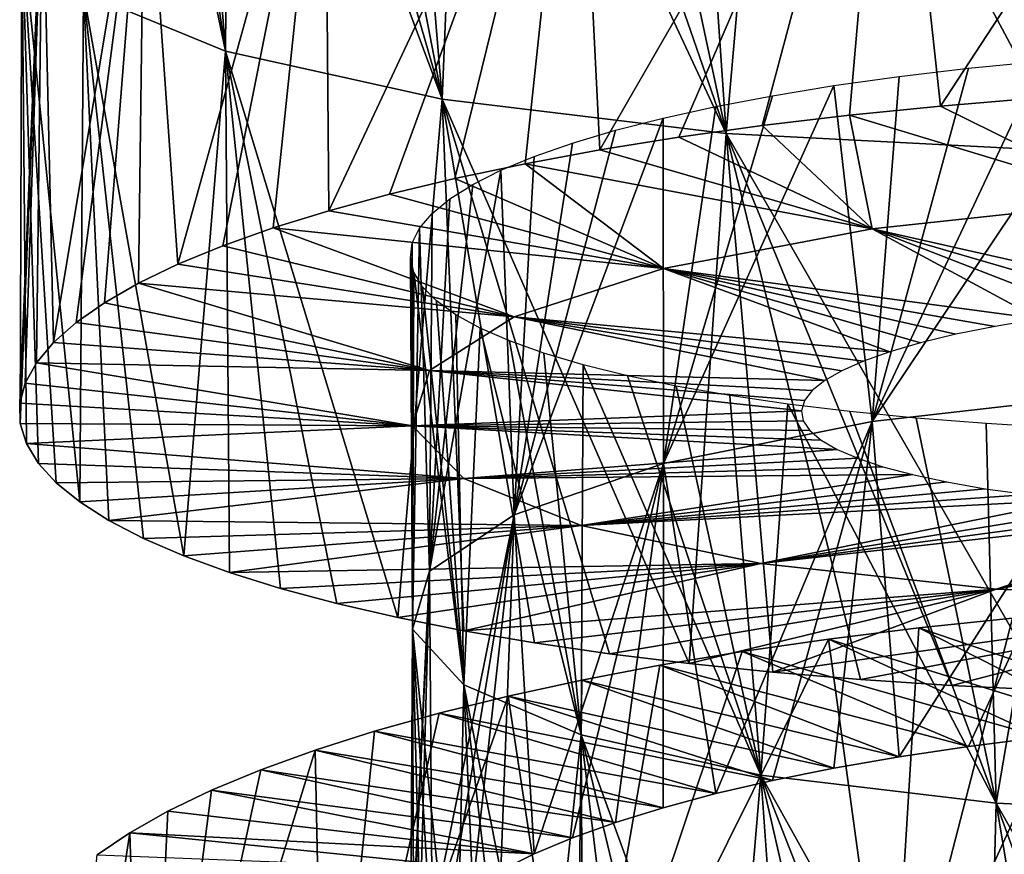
# Model space of a CAD drawing. Header units: millimetres. Extents: x -161 to 161, y -94 to 1149.
# Tile 824 of 1056: x 37.5 to 40.52, y 425.38 to 427.94. Entities that reach past the tile are written whole.
import ezdxf

# ---------------------------------------------------------------- set-up
doc = ezdxf.new("R2010")
doc.units = ezdxf.units.MM
doc.header["$LTSCALE"] = 81.481481
for name, color, linetype in [('71', 7, 'CONTINUOUS'), ('72', 7, 'CONTINUOUS'), ('73', 7, 'CONTINUOUS'), ('82', 7, 'CONTINUOUS')]:
    doc.layers.add(name, color=color, linetype=linetype)

msp = doc.modelspace()

# ---------------------------------------------------------------- linework, layer by layer
at = {"layer": '71', "color": 7, "linetype": 'CONTINUOUS', "true_color": 0xaaaaaa}
for points in [[(40.3262, 427.6739, -8.8934), (40.6159, 427.698, -9.0993), (40.9148, 427.3825, -7.8738), (40.3262, 427.6739, -8.8934)], [(40.0473, 427.6458, -8.6739), (40.3262, 427.6739, -8.8934), (40.9148, 427.3825, -7.8738), (40.0473, 427.6458, -8.6739)], [(39.7797, 427.6138, -8.441), (40.0473, 427.6458, -8.6739), (40.1168, 427.2975, -7.1044), (39.7797, 427.6138, -8.441)], [(40.1168, 427.2975, -7.1044), (40.0473, 427.6458, -8.6739), (40.9148, 427.3825, -7.8738), (40.1168, 427.2975, -7.1044)], [(39.5241, 427.5782, -8.1953), (39.7797, 427.6138, -8.441), (40.1168, 427.2975, -7.1044), (39.5241, 427.5782, -8.1953)], [(39.2814, 427.5391, -7.9372), (39.5241, 427.5782, -8.1953), (40.1168, 427.2975, -7.1044), (39.2814, 427.5391, -7.9372)], [(39.052, 427.4967, -7.6676), (39.2814, 427.5391, -7.9372), (40.1168, 427.2975, -7.1044), (39.052, 427.4967, -7.6676)], [(38.8367, 427.4514, -7.3872), (39.052, 427.4967, -7.6676), (39.4773, 427.1755, -6.2026), (38.8367, 427.4514, -7.3872)], [(39.4773, 427.1755, -6.2026), (39.052, 427.4967, -7.6676), (40.1168, 427.2975, -7.1044), (39.4773, 427.1755, -6.2026)], [(38.6358, 427.4033, -7.0968), (38.8367, 427.4514, -7.3872), (39.4773, 427.1755, -6.2026), (38.6358, 427.4033, -7.0968)], [(38.45, 427.3527, -6.7973), (38.6358, 427.4033, -7.0968), (39.4773, 427.1755, -6.2026), (38.45, 427.3527, -6.7973)], [(40.1168, 427.2975, -7.1044), (40.9148, 427.3825, -7.8738), (41.102, 427.0755, -6.4428), (40.1168, 427.2975, -7.1044)], [(38.2797, 427.2999, -6.4893), (38.45, 427.3527, -6.7973), (39.4773, 427.1755, -6.2026), (38.2797, 427.2999, -6.4893)], [(38.1253, 427.245, -6.1733), (38.2797, 427.2999, -6.4893), (39.0191, 427.0268, -5.2), (38.1253, 427.245, -6.1733)], [(39.0191, 427.0268, -5.2), (38.2797, 427.2999, -6.4893), (39.4773, 427.1755, -6.2026), (39.0191, 427.0268, -5.2)], [(39.4773, 427.1755, -6.2026), (40.1168, 427.2975, -7.1044), (40.6282, 427.0204, -5.8143), (39.4773, 427.1755, -6.2026)], [(40.6282, 427.0204, -5.8143), (40.1168, 427.2975, -7.1044), (40.7743, 427.0411, -6.0319), (40.6282, 427.0204, -5.8143)], [(40.7743, 427.0411, -6.0319), (40.1168, 427.2975, -7.1044), (40.9324, 427.0595, -6.2417), (40.7743, 427.0411, -6.0319)], [(40.9324, 427.0595, -6.2417), (40.1168, 427.2975, -7.1044), (41.102, 427.0755, -6.4428), (40.9324, 427.0595, -6.2417)], [(37.9873, 427.1882, -5.8502), (38.1253, 427.245, -6.1733), (39.0191, 427.0268, -5.2), (37.9873, 427.1882, -5.8502)], [(37.8661, 427.1299, -5.5205), (37.9873, 427.1882, -5.8502), (39.0191, 427.0268, -5.2), (37.8661, 427.1299, -5.5205)], [(39.0191, 427.0268, -5.2), (39.4773, 427.1755, -6.2026), (40.1714, 426.9199, -4.8767), (39.0191, 427.0268, -5.2)], [(40.1714, 426.9199, -4.8767), (39.4773, 427.1755, -6.2026), (40.2658, 426.9473, -5.1202), (40.1714, 426.9199, -4.8767)], [(40.2658, 426.9473, -5.1202), (39.4773, 427.1755, -6.2026), (40.3736, 426.9734, -5.358), (40.2658, 426.9473, -5.1202)], [(40.3736, 426.9734, -5.358), (39.4773, 427.1755, -6.2026), (40.4946, 426.9978, -5.5895), (40.3736, 426.9734, -5.358)], [(40.4946, 426.9978, -5.5895), (39.4773, 427.1755, -6.2026), (40.6282, 427.0204, -5.8143), (40.4946, 426.9978, -5.5895)], [(37.7618, 427.0702, -5.1852), (37.8661, 427.1299, -5.5205), (38.7593, 426.8621, -4.1307), (37.7618, 427.0702, -5.1852)], [(38.7593, 426.8621, -4.1307), (37.8661, 427.1299, -5.5205), (39.0191, 427.0268, -5.2), (38.7593, 426.8621, -4.1307)], [(37.6747, 427.0095, -4.8452), (37.7618, 427.0702, -5.1852), (38.7593, 426.8621, -4.1307), (37.6747, 427.0095, -4.8452)], [(38.7593, 426.8621, -4.1307), (39.0191, 427.0268, -5.2), (39.9714, 426.8313, -4.1193), (38.7593, 426.8621, -4.1307)], [(39.9714, 426.8313, -4.1193), (39.0191, 427.0268, -5.2), (40.024, 426.8616, -4.3753), (39.9714, 426.8313, -4.1193)], [(40.024, 426.8616, -4.3753), (39.0191, 427.0268, -5.2), (40.0907, 426.8912, -4.6281), (40.024, 426.8616, -4.3753)], [(40.0907, 426.8912, -4.6281), (39.0191, 427.0268, -5.2), (40.1714, 426.9199, -4.8767), (40.0907, 426.8912, -4.6281)], [(37.605, 426.948, -4.5016), (37.6747, 427.0095, -4.8452), (38.7593, 426.8621, -4.1307), (37.605, 426.948, -4.5016)], [(37.5528, 426.886, -4.1552), (37.605, 426.948, -4.5016), (38.7593, 426.8621, -4.1307), (37.5528, 426.886, -4.1552)], [(37.5183, 426.8238, -3.8068), (37.5528, 426.886, -4.1552), (38.7066, 426.6929, -3.0321), (37.5183, 426.8238, -3.8068)], [(38.7066, 426.6929, -3.0321), (37.5528, 426.886, -4.1552), (38.7593, 426.8621, -4.1307), (38.7066, 426.6929, -3.0321)], [(38.7066, 426.6929, -3.0321), (38.7593, 426.8621, -4.1307), (39.9001, 426.7388, -3.3398), (38.7066, 426.6929, -3.0321)], [(39.9001, 426.7388, -3.3398), (38.7593, 426.8621, -4.1307), (39.9093, 426.7697, -3.6008), (39.9001, 426.7388, -3.3398)], [(39.9093, 426.7697, -3.6008), (38.7593, 426.8621, -4.1307), (39.9331, 426.8006, -3.8608), (39.9093, 426.7697, -3.6008)], [(39.9331, 426.8006, -3.8608), (38.7593, 426.8621, -4.1307), (39.9714, 426.8313, -4.1193), (39.9331, 426.8006, -3.8608)], [(37.5017, 426.7616, -3.4573), (37.5183, 426.8238, -3.8068), (38.7066, 426.6929, -3.0321), (37.5017, 426.7616, -3.4573)], [(37.5029, 426.6996, -3.1073), (37.5017, 426.7616, -3.4573), (38.7066, 426.6929, -3.0321), (37.5029, 426.6996, -3.1073)], [(39.9057, 426.7082, -3.0787), (38.7066, 426.6929, -3.0321), (39.9001, 426.7388, -3.3398), (39.9057, 426.7082, -3.0787)], [(37.5222, 426.6381, -2.7575), (37.5029, 426.6996, -3.1073), (38.7066, 426.6929, -3.0321), (37.5222, 426.6381, -2.7575)], [(38.8638, 426.5306, -1.942), (37.5222, 426.6381, -2.7575), (38.7066, 426.6929, -3.0321), (38.8638, 426.5306, -1.942)], [(39.9258, 426.6781, -2.8182), (38.7066, 426.6929, -3.0321), (39.9057, 426.7082, -3.0787), (39.9258, 426.6781, -2.8182)], [(38.8638, 426.5306, -1.942), (38.7066, 426.6929, -3.0321), (40.0095, 426.6202, -2.3022), (38.8638, 426.5306, -1.942)], [(40.0095, 426.6202, -2.3022), (38.7066, 426.6929, -3.0321), (39.9605, 426.6486, -2.5591), (40.0095, 426.6202, -2.3022)], [(39.9605, 426.6486, -2.5591), (38.7066, 426.6929, -3.0321), (39.9258, 426.6781, -2.8182), (39.9605, 426.6486, -2.5591)], [(37.5593, 426.5773, -2.409), (37.5222, 426.6381, -2.7575), (38.8638, 426.5306, -1.942), (37.5593, 426.5773, -2.409)], [(40.0727, 426.5928, -2.0481), (38.8638, 426.5306, -1.942), (40.0095, 426.6202, -2.3022), (40.0727, 426.5928, -2.0481)], [(40.15, 426.5669, -1.7978), (38.8638, 426.5306, -1.942), (40.0727, 426.5928, -2.0481), (40.15, 426.5669, -1.7978)], [(37.614, 426.5175, -2.0625), (37.5593, 426.5773, -2.409), (38.8638, 426.5306, -1.942), (37.614, 426.5175, -2.0625)], [(40.2411, 426.5426, -1.5519), (38.8638, 426.5306, -1.942), (40.15, 426.5669, -1.7978), (40.2411, 426.5426, -1.5519)], [(39.2242, 426.3863, -0.8984), (38.8638, 426.5306, -1.942), (40.2411, 426.5426, -1.5519), (39.2242, 426.3863, -0.8984)], [(40.346, 426.5201, -1.3111), (39.2242, 426.3863, -0.8984), (40.2411, 426.5426, -1.5519), (40.346, 426.5201, -1.3111)], [(37.6861, 426.459, -1.719), (37.614, 426.5175, -2.0625), (38.8638, 426.5306, -1.942), (37.6861, 426.459, -1.719)], [(37.7755, 426.4019, -1.3794), (37.6861, 426.459, -1.719), (38.8638, 426.5306, -1.942), (37.7755, 426.4019, -1.3794)], [(39.2242, 426.3863, -0.8984), (37.7755, 426.4019, -1.3794), (38.8638, 426.5306, -1.942), (39.2242, 426.3863, -0.8984)], [(40.4642, 426.4996, -1.0762), (39.2242, 426.3863, -0.8984), (40.346, 426.5201, -1.3111), (40.4642, 426.4996, -1.0762)], [(40.5952, 426.4813, -0.8482), (39.2242, 426.3863, -0.8984), (40.4642, 426.4996, -1.0762), (40.5952, 426.4813, -0.8482)], [(40.7384, 426.4654, -0.6276), (39.2242, 426.3863, -0.8984), (40.5952, 426.4813, -0.8482), (40.7384, 426.4654, -0.6276)], [(39.7758, 426.2701, 0.0622), (39.2242, 426.3863, -0.8984), (40.7384, 426.4654, -0.6276), (39.7758, 426.2701, 0.0622)], [(40.8933, 426.4522, -0.4154), (39.7758, 426.2701, 0.0622), (40.7384, 426.4654, -0.6276), (40.8933, 426.4522, -0.4154)], [(41.0593, 426.4416, -0.212), (39.7758, 426.2701, 0.0622), (40.8933, 426.4522, -0.4154), (41.0593, 426.4416, -0.212)], [(41.2363, 426.434, -0.0179), (39.7758, 426.2701, 0.0622), (41.0593, 426.4416, -0.212), (41.2363, 426.434, -0.0179)], [(40.4975, 426.191, 0.9069), (39.7758, 426.2701, 0.0622), (41.2363, 426.434, -0.0179), (40.4975, 426.191, 0.9069)], [(41.4238, 426.4295, 0.1664), (40.4975, 426.191, 0.9069), (41.2363, 426.434, -0.0179), (41.4238, 426.4295, 0.1664)], [(41.3645, 426.1569, 1.606), (40.4975, 426.191, 0.9069), (41.8282, 426.4301, 0.5038), (41.3645, 426.1569, 1.606)], [(41.8282, 426.4301, 0.5038), (40.4975, 426.191, 0.9069), (41.6214, 426.4281, 0.3405), (41.8282, 426.4301, 0.5038)], [(41.6214, 426.4281, 0.3405), (40.4975, 426.191, 0.9069), (41.4238, 426.4295, 0.1664), (41.6214, 426.4281, 0.3405)], [(37.882, 426.3466, -1.0444), (37.7755, 426.4019, -1.3794), (39.2242, 426.3863, -0.8984), (37.882, 426.3466, -1.0444)], [(38.0054, 426.2932, -0.7151), (37.882, 426.3466, -1.0444), (39.2242, 426.3863, -0.8984), (38.0054, 426.2932, -0.7151)], [(38.1455, 426.2421, -0.3921), (38.0054, 426.2932, -0.7151), (39.2242, 426.3863, -0.8984), (38.1455, 426.2421, -0.3921)], [(39.7758, 426.2701, 0.0622), (38.1455, 426.2421, -0.3921), (39.2242, 426.3863, -0.8984), (39.7758, 426.2701, 0.0622)], [(38.3019, 426.1934, -0.0762), (38.1455, 426.2421, -0.3921), (39.7758, 426.2701, 0.0622), (38.3019, 426.1934, -0.0762)], [(38.4742, 426.1472, 0.2319), (38.3019, 426.1934, -0.0762), (39.7758, 426.2701, 0.0622), (38.4742, 426.1472, 0.2319)], [(38.6617, 426.1039, 0.5315), (38.4742, 426.1472, 0.2319), (39.7758, 426.2701, 0.0622), (38.6617, 426.1039, 0.5315)], [(38.8642, 426.0637, 0.8217), (38.6617, 426.1039, 0.5315), (39.7758, 426.2701, 0.0622), (38.8642, 426.0637, 0.8217)], [(40.4975, 426.191, 0.9069), (38.8642, 426.0637, 0.8217), (39.7758, 426.2701, 0.0622), (40.4975, 426.191, 0.9069)], [(39.081, 426.0266, 1.102), (38.8642, 426.0637, 0.8217), (40.4975, 426.191, 0.9069), (39.081, 426.0266, 1.102)], [(39.3116, 425.9929, 1.3715), (39.081, 426.0266, 1.102), (40.4975, 426.191, 0.9069), (39.3116, 425.9929, 1.3715)], [(39.5557, 425.9628, 1.6296), (39.3116, 425.9929, 1.3715), (40.4975, 426.191, 0.9069), (39.5557, 425.9628, 1.6296)], [(39.8126, 425.9366, 1.8754), (39.5557, 425.9628, 1.6296), (40.4975, 426.191, 0.9069), (39.8126, 425.9366, 1.8754)], [(41.3645, 426.1569, 1.606), (39.8126, 425.9366, 1.8754), (40.4975, 426.191, 0.9069), (41.3645, 426.1569, 1.606)], [(40.0815, 425.9142, 2.1085), (39.8126, 425.9366, 1.8754), (41.3645, 426.1569, 1.606), (40.0815, 425.9142, 2.1085)], [(40.3617, 425.8959, 2.3284), (40.0815, 425.9142, 2.1085), (41.3645, 426.1569, 1.606), (40.3617, 425.8959, 2.3284)], [(40.6525, 425.8817, 2.5344), (40.3617, 425.8959, 2.3284), (41.3645, 426.1569, 1.606), (40.6525, 425.8817, 2.5344)]]:
    msp.add_3dface(points, dxfattribs=at)
at = {"layer": '72', "color": 7, "linetype": 'CONTINUOUS', "true_color": 0xaaaaaa}
for points in [[(40.26, 426.0723, -9.3525), (41.1166, 425.7822, -8.5439), (40.5473, 426.1021, -9.5611), (40.26, 426.0723, -9.3525)], [(39.9835, 426.0382, -9.1303), (40.8716, 425.7614, -8.3549), (40.26, 426.0723, -9.3525), (39.9835, 426.0382, -9.1303)], [(40.8716, 425.7614, -8.3549), (41.1166, 425.7822, -8.5439), (40.26, 426.0723, -9.3525), (40.8716, 425.7614, -8.3549)], [(39.7185, 426.0001, -8.8951), (40.6366, 425.7368, -8.1538), (39.9835, 426.0382, -9.1303), (39.7185, 426.0001, -8.8951)], [(40.6366, 425.7368, -8.1538), (40.8716, 425.7614, -8.3549), (39.9835, 426.0382, -9.1303), (40.6366, 425.7368, -8.1538)], [(39.4659, 425.958, -8.6473), (40.4124, 425.7086, -7.9408), (39.7185, 426.0001, -8.8951), (39.4659, 425.958, -8.6473)], [(40.4124, 425.7086, -7.9408), (40.6366, 425.7368, -8.1538), (39.7185, 426.0001, -8.8951), (40.4124, 425.7086, -7.9408)], [(39.2263, 425.9123, -8.3875), (40.1998, 425.6769, -7.7165), (39.4659, 425.958, -8.6473), (39.2263, 425.9123, -8.3875)], [(40.1998, 425.6769, -7.7165), (40.4124, 425.7086, -7.9408), (39.4659, 425.958, -8.6473), (40.1998, 425.6769, -7.7165)], [(39.0002, 425.8631, -8.1163), (39.9993, 425.642, -7.4818), (39.2263, 425.9123, -8.3875), (39.0002, 425.8631, -8.1163)], [(39.9993, 425.642, -7.4818), (40.1998, 425.6769, -7.7165), (39.2263, 425.9123, -8.3875), (39.9993, 425.642, -7.4818)], [(38.7882, 425.8107, -7.8345), (39.8116, 425.6042, -7.2372), (39.0002, 425.8631, -8.1163), (38.7882, 425.8107, -7.8345)], [(39.8116, 425.6042, -7.2372), (39.9993, 425.642, -7.4818), (39.0002, 425.8631, -8.1163), (39.8116, 425.6042, -7.2372)], [(38.5907, 425.7554, -7.5429), (39.6371, 425.5636, -6.9837), (38.7882, 425.8107, -7.8345), (38.5907, 425.7554, -7.5429)], [(39.6371, 425.5636, -6.9837), (39.8116, 425.6042, -7.2372), (38.7882, 425.8107, -7.8345), (39.6371, 425.5636, -6.9837)], [(38.4082, 425.6974, -7.2421), (39.4762, 425.5206, -6.7217), (38.5907, 425.7554, -7.5429), (38.4082, 425.6974, -7.2421)], [(39.4762, 425.5206, -6.7217), (39.6371, 425.5636, -6.9837), (38.5907, 425.7554, -7.5429), (39.4762, 425.5206, -6.7217)], [(38.2414, 425.637, -6.9329), (39.3295, 425.4753, -6.452), (38.4082, 425.6974, -7.2421), (38.2414, 425.637, -6.9329)], [(39.3295, 425.4753, -6.452), (39.4762, 425.5206, -6.7217), (38.4082, 425.6974, -7.2421), (39.3295, 425.4753, -6.452)], [(38.0906, 425.5744, -6.616), (39.1973, 425.428, -6.1752), (38.2414, 425.637, -6.9329), (38.0906, 425.5744, -6.616)], [(39.1973, 425.428, -6.1752), (39.3295, 425.4753, -6.452), (38.2414, 425.637, -6.9329), (39.1973, 425.428, -6.1752)], [(37.9565, 425.5099, -6.2921), (39.0801, 425.3788, -5.8917), (38.0906, 425.5744, -6.616), (37.9565, 425.5099, -6.2921)], [(39.0801, 425.3788, -5.8917), (39.1973, 425.428, -6.1752), (38.0906, 425.5744, -6.616), (39.0801, 425.3788, -5.8917)], [(37.8392, 425.4437, -5.9621), (39.0801, 425.3788, -5.8917), (37.9565, 425.5099, -6.2921), (37.8392, 425.4437, -5.9621)], [(37.739, 425.3761, -5.6267), (38.9782, 425.3282, -5.6026), (37.8392, 425.4437, -5.9621), (37.739, 425.3761, -5.6267)], [(38.9782, 425.3282, -5.6026), (39.0801, 425.3788, -5.8917), (37.8392, 425.4437, -5.9621), (38.9782, 425.3282, -5.6026)]]:
    msp.add_3dface(points, dxfattribs=at)
at = {"layer": '73', "color": 7, "linetype": 'CONTINUOUS', "true_color": 0xaaaaaa}
for points in [[(38.1326, 427.8426, 0.0292), (37.7755, 429.5644, -0.5186), (37.6977, 428.0219, -1.2253), (38.1326, 427.8426, 0.0292)], [(37.882, 429.5225, -0.1817), (37.7755, 429.5644, -0.5186), (38.1326, 427.8426, 0.0292), (37.882, 429.5225, -0.1817)], [(38.0054, 429.4823, 0.1495), (37.882, 429.5225, -0.1817), (38.1326, 427.8426, 0.0292), (38.0054, 429.4823, 0.1495)], [(38.1455, 429.4442, 0.4743), (38.0054, 429.4823, 0.1495), (38.1326, 427.8426, 0.0292), (38.1455, 429.4442, 0.4743)], [(38.7983, 427.6953, 1.1829), (38.1455, 429.4442, 0.4743), (38.1326, 427.8426, 0.0292), (38.7983, 427.6953, 1.1829)], [(38.3019, 429.4081, 0.7919), (38.1455, 429.4442, 0.4743), (38.7983, 427.6953, 1.1829), (38.3019, 429.4081, 0.7919)], [(38.4742, 429.3743, 1.1016), (38.3019, 429.4081, 0.7919), (38.7983, 427.6953, 1.1829), (38.4742, 429.3743, 1.1016)], [(38.6617, 429.3431, 1.4026), (38.4742, 429.3743, 1.1016), (38.7983, 427.6953, 1.1829), (38.6617, 429.3431, 1.4026)], [(38.8642, 429.3144, 1.6943), (38.6617, 429.3431, 1.4026), (38.7983, 427.6953, 1.1829), (38.8642, 429.3144, 1.6943)], [(39.6695, 427.59, 2.1961), (38.8642, 429.3144, 1.6943), (38.7983, 427.6953, 1.1829), (39.6695, 427.59, 2.1961)], [(39.081, 429.2886, 1.9758), (38.8642, 429.3144, 1.6943), (39.6695, 427.59, 2.1961), (39.081, 429.2886, 1.9758)], [(39.3116, 429.2657, 2.2464), (39.081, 429.2886, 1.9758), (39.6695, 427.59, 2.1961), (39.3116, 429.2657, 2.2464)], [(39.5557, 429.246, 2.5055), (39.3116, 429.2657, 2.2464), (39.6695, 427.59, 2.1961), (39.5557, 429.246, 2.5055)], [(39.8126, 429.2295, 2.7522), (39.5557, 429.246, 2.5055), (39.6695, 427.59, 2.1961), (39.8126, 429.2295, 2.7522)], [(40.7158, 427.5354, 3.0324), (39.8126, 429.2295, 2.7522), (39.6695, 427.59, 2.1961), (40.7158, 427.5354, 3.0324)], [(40.0815, 429.2165, 2.986), (39.8126, 429.2295, 2.7522), (40.7158, 427.5354, 3.0324), (40.0815, 429.2165, 2.986)], [(40.3617, 429.207, 3.2064), (40.0815, 429.2165, 2.986), (40.7158, 427.5354, 3.0324), (40.3617, 429.207, 3.2064)], [(40.6525, 429.2011, 3.4129), (40.3617, 429.207, 3.2064), (40.7158, 427.5354, 3.0324), (40.6525, 429.2011, 3.4129)], [(40.3262, 427.6739, -8.8934), (40.173, 429.0878, -8.3531), (41.2925, 429.1506, -9.0835), (40.3262, 427.6739, -8.8934)], [(40.6159, 427.698, -9.0993), (40.3262, 427.6739, -8.8934), (41.2925, 429.1506, -9.0835), (40.6159, 427.698, -9.0993)], [(39.2814, 427.5391, -7.9372), (39.2099, 428.9737, -7.4311), (40.173, 429.0878, -8.3531), (39.2814, 427.5391, -7.9372)], [(39.5241, 427.5782, -8.1953), (39.2814, 427.5391, -7.9372), (40.173, 429.0878, -8.3531), (39.5241, 427.5782, -8.1953)], [(39.7797, 427.6138, -8.441), (39.5241, 427.5782, -8.1953), (40.173, 429.0878, -8.3531), (39.7797, 427.6138, -8.441)], [(40.0473, 427.6458, -8.6739), (39.7797, 427.6138, -8.441), (40.173, 429.0878, -8.3531), (40.0473, 427.6458, -8.6739)], [(40.3262, 427.6739, -8.8934), (40.0473, 427.6458, -8.6739), (40.173, 429.0878, -8.3531), (40.3262, 427.6739, -8.8934)], [(38.45, 427.3527, -6.7973), (38.4381, 428.818, -6.3485), (39.2099, 428.9737, -7.4311), (38.45, 427.3527, -6.7973)], [(38.6358, 427.4033, -7.0968), (38.45, 427.3527, -6.7973), (39.2099, 428.9737, -7.4311), (38.6358, 427.4033, -7.0968)], [(38.8367, 427.4514, -7.3872), (38.6358, 427.4033, -7.0968), (39.2099, 428.9737, -7.4311), (38.8367, 427.4514, -7.3872)], [(39.052, 427.4967, -7.6676), (38.8367, 427.4514, -7.3872), (39.2099, 428.9737, -7.4311), (39.052, 427.4967, -7.6676)], [(39.2814, 427.5391, -7.9372), (39.052, 427.4967, -7.6676), (39.2099, 428.9737, -7.4311), (39.2814, 427.5391, -7.9372)], [(37.9873, 427.1882, -5.8502), (37.8851, 428.6326, -5.1436), (38.4381, 428.818, -6.3485), (37.9873, 427.1882, -5.8502)], [(38.1253, 427.245, -6.1733), (37.9873, 427.1882, -5.8502), (38.4381, 428.818, -6.3485), (38.1253, 427.245, -6.1733)], [(38.2797, 427.2999, -6.4893), (38.1253, 427.245, -6.1733), (38.4381, 428.818, -6.3485), (38.2797, 427.2999, -6.4893)], [(38.45, 427.3527, -6.7973), (38.2797, 427.2999, -6.4893), (38.4381, 428.818, -6.3485), (38.45, 427.3527, -6.7973)], [(37.605, 426.948, -4.5016), (37.5716, 428.4294, -3.8577), (37.8851, 428.6326, -5.1436), (37.605, 426.948, -4.5016)], [(37.6747, 427.0095, -4.8452), (37.605, 426.948, -4.5016), (37.8851, 428.6326, -5.1436), (37.6747, 427.0095, -4.8452)], [(37.7618, 427.0702, -5.1852), (37.6747, 427.0095, -4.8452), (37.8851, 428.6326, -5.1436), (37.7618, 427.0702, -5.1852)], [(37.8661, 427.1299, -5.5205), (37.7618, 427.0702, -5.1852), (37.8851, 428.6326, -5.1436), (37.8661, 427.1299, -5.5205)], [(37.9873, 427.1882, -5.8502), (37.8661, 427.1299, -5.5205), (37.8851, 428.6326, -5.1436), (37.9873, 427.1882, -5.8502)], [(37.5183, 426.8238, -3.8068), (37.5017, 426.7616, -3.4573), (37.5716, 428.4294, -3.8577), (37.5183, 426.8238, -3.8068)], [(37.5017, 426.7616, -3.4573), (37.5029, 426.6996, -3.1073), (37.5716, 428.4294, -3.8577), (37.5017, 426.7616, -3.4573)], [(37.5029, 426.6996, -3.1073), (37.508, 428.2216, -2.5363), (37.5716, 428.4294, -3.8577), (37.5029, 426.6996, -3.1073)], [(37.5528, 426.886, -4.1552), (37.5183, 426.8238, -3.8068), (37.5716, 428.4294, -3.8577), (37.5528, 426.886, -4.1552)], [(37.605, 426.948, -4.5016), (37.5528, 426.886, -4.1552), (37.5716, 428.4294, -3.8577), (37.605, 426.948, -4.5016)], [(37.5029, 426.6996, -3.1073), (37.5222, 426.6381, -2.7575), (37.508, 428.2216, -2.5363), (37.5029, 426.6996, -3.1073)], [(37.5222, 426.6381, -2.7575), (37.5593, 426.5773, -2.409), (37.508, 428.2216, -2.5363), (37.5222, 426.6381, -2.7575)], [(37.5593, 426.5773, -2.409), (37.614, 426.5175, -2.0625), (37.508, 428.2216, -2.5363), (37.5593, 426.5773, -2.409)], [(37.614, 426.5175, -2.0625), (37.6861, 426.459, -1.719), (37.508, 428.2216, -2.5363), (37.614, 426.5175, -2.0625)], [(37.6861, 426.459, -1.719), (37.6977, 428.0219, -1.2253), (37.508, 428.2216, -2.5363), (37.6861, 426.459, -1.719)], [(37.6861, 426.459, -1.719), (37.7755, 426.4019, -1.3794), (37.6977, 428.0219, -1.2253), (37.6861, 426.459, -1.719)], [(37.7755, 426.4019, -1.3794), (37.882, 426.3466, -1.0444), (37.6977, 428.0219, -1.2253), (37.7755, 426.4019, -1.3794)], [(37.882, 426.3466, -1.0444), (38.0054, 426.2932, -0.7151), (37.6977, 428.0219, -1.2253), (37.882, 426.3466, -1.0444)], [(38.0054, 426.2932, -0.7151), (38.1326, 427.8426, 0.0292), (37.6977, 428.0219, -1.2253), (38.0054, 426.2932, -0.7151)], [(38.0054, 426.2932, -0.7151), (38.1455, 426.2421, -0.3921), (38.1326, 427.8426, 0.0292), (38.0054, 426.2932, -0.7151)], [(38.1455, 426.2421, -0.3921), (38.3019, 426.1934, -0.0762), (38.1326, 427.8426, 0.0292), (38.1455, 426.2421, -0.3921)], [(38.3019, 426.1934, -0.0762), (38.4742, 426.1472, 0.2319), (38.1326, 427.8426, 0.0292), (38.3019, 426.1934, -0.0762)], [(38.4742, 426.1472, 0.2319), (38.6617, 426.1039, 0.5315), (38.1326, 427.8426, 0.0292), (38.4742, 426.1472, 0.2319)], [(38.6617, 426.1039, 0.5315), (38.7983, 427.6953, 1.1829), (38.1326, 427.8426, 0.0292), (38.6617, 426.1039, 0.5315)], [(38.6617, 426.1039, 0.5315), (38.8642, 426.0637, 0.8217), (38.7983, 427.6953, 1.1829), (38.6617, 426.1039, 0.5315)], [(38.8642, 426.0637, 0.8217), (39.081, 426.0266, 1.102), (38.7983, 427.6953, 1.1829), (38.8642, 426.0637, 0.8217)], [(39.081, 426.0266, 1.102), (39.3116, 425.9929, 1.3715), (38.7983, 427.6953, 1.1829), (39.081, 426.0266, 1.102)], [(39.3116, 425.9929, 1.3715), (39.5557, 425.9628, 1.6296), (38.7983, 427.6953, 1.1829), (39.3116, 425.9929, 1.3715)], [(39.5557, 425.9628, 1.6296), (39.6695, 427.59, 2.1961), (38.7983, 427.6953, 1.1829), (39.5557, 425.9628, 1.6296)], [(39.5557, 425.9628, 1.6296), (39.8126, 425.9366, 1.8754), (39.6695, 427.59, 2.1961), (39.5557, 425.9628, 1.6296)], [(39.8126, 425.9366, 1.8754), (40.0815, 425.9142, 2.1085), (39.6695, 427.59, 2.1961), (39.8126, 425.9366, 1.8754)], [(40.0815, 425.9142, 2.1085), (40.3617, 425.8959, 2.3284), (39.6695, 427.59, 2.1961), (40.0815, 425.9142, 2.1085)], [(40.3617, 425.8959, 2.3284), (40.6525, 425.8817, 2.5344), (39.6695, 427.59, 2.1961), (40.3617, 425.8959, 2.3284)], [(40.6525, 425.8817, 2.5344), (40.7158, 427.5354, 3.0324), (39.6695, 427.59, 2.1961), (40.6525, 425.8817, 2.5344)], [(40.8446, 426.1274, -9.7557), (41.1513, 426.1482, -9.9358), (40.173, 424.6527, -9.7679), (40.8446, 426.1274, -9.7557)], [(40.173, 424.6527, -9.7679), (41.1513, 426.1482, -9.9358), (41.2925, 424.761, -10.493), (40.173, 424.6527, -9.7679)], [(40.5473, 426.1021, -9.5611), (40.8446, 426.1274, -9.7557), (40.173, 424.6527, -9.7679), (40.5473, 426.1021, -9.5611)], [(40.26, 426.0723, -9.3525), (40.5473, 426.1021, -9.5611), (40.173, 424.6527, -9.7679), (40.26, 426.0723, -9.3525)], [(39.9835, 426.0382, -9.1303), (40.26, 426.0723, -9.3525), (40.173, 424.6527, -9.7679), (39.9835, 426.0382, -9.1303)], [(39.7185, 426.0001, -8.8951), (39.9835, 426.0382, -9.1303), (39.2099, 424.4811, -8.8548), (39.7185, 426.0001, -8.8951)], [(39.2099, 424.4811, -8.8548), (39.9835, 426.0382, -9.1303), (40.173, 424.6527, -9.7679), (39.2099, 424.4811, -8.8548)], [(39.4659, 425.958, -8.6473), (39.7185, 426.0001, -8.8951), (39.2099, 424.4811, -8.8548), (39.4659, 425.958, -8.6473)], [(39.2263, 425.9123, -8.3875), (39.4659, 425.958, -8.6473), (39.2099, 424.4811, -8.8548), (39.2263, 425.9123, -8.3875)], [(39.0002, 425.8631, -8.1163), (39.2263, 425.9123, -8.3875), (39.2099, 424.4811, -8.8548), (39.0002, 425.8631, -8.1163)], [(38.7882, 425.8107, -7.8345), (39.0002, 425.8631, -8.1163), (38.4381, 424.2582, -7.7841), (38.7882, 425.8107, -7.8345)], [(38.4381, 424.2582, -7.7841), (39.0002, 425.8631, -8.1163), (39.2099, 424.4811, -8.8548), (38.4381, 424.2582, -7.7841)], [(38.5907, 425.7554, -7.5429), (38.7882, 425.8107, -7.8345), (38.4381, 424.2582, -7.7841), (38.5907, 425.7554, -7.5429)], [(38.4082, 425.6974, -7.2421), (38.5907, 425.7554, -7.5429), (38.4381, 424.2582, -7.7841), (38.4082, 425.6974, -7.2421)], [(38.2414, 425.637, -6.9329), (38.4082, 425.6974, -7.2421), (37.8851, 423.9978, -6.5931), (38.2414, 425.637, -6.9329)], [(37.8851, 423.9978, -6.5931), (38.4082, 425.6974, -7.2421), (38.4381, 424.2582, -7.7841), (37.8851, 423.9978, -6.5931)], [(38.0906, 425.5744, -6.616), (38.2414, 425.637, -6.9329), (37.8851, 423.9978, -6.5931), (38.0906, 425.5744, -6.616)], [(37.9565, 425.5099, -6.2921), (38.0906, 425.5744, -6.616), (37.8851, 423.9978, -6.5931), (37.9565, 425.5099, -6.2921)], [(37.8392, 425.4437, -5.9621), (37.9565, 425.5099, -6.2921), (37.8851, 423.9978, -6.5931), (37.8392, 425.4437, -5.9621)], [(37.739, 425.3761, -5.6267), (37.8392, 425.4437, -5.9621), (37.5716, 423.7148, -5.3224), (37.739, 425.3761, -5.6267)], [(37.5716, 423.7148, -5.3224), (37.8392, 425.4437, -5.9621), (37.8851, 423.9978, -6.5931), (37.5716, 423.7148, -5.3224)]]:
    msp.add_3dface(points, dxfattribs=at)
at = {"layer": '82', "color": 7, "linetype": 'CONTINUOUS', "true_color": 0xaaaaaa}
for points in [[(40.6366, 427.812, -7.5004), (40.8716, 427.8307, -7.7021), (40.1168, 426.706, -7.2871), (40.6366, 427.812, -7.5004)], [(40.1168, 426.706, -7.2871), (40.8716, 427.8307, -7.7021), (40.9148, 426.7972, -8.0559), (40.1168, 426.706, -7.2871)], [(40.4124, 427.7899, -7.2867), (40.6366, 427.812, -7.5004), (40.1168, 426.706, -7.2871), (40.4124, 427.7899, -7.2867)], [(40.1998, 427.7647, -7.0616), (40.4124, 427.7899, -7.2867), (40.1168, 426.706, -7.2871), (40.1998, 427.7647, -7.0616)], [(39.9993, 427.7365, -6.8259), (40.1998, 427.7647, -7.0616), (40.1168, 426.706, -7.2871), (39.9993, 427.7365, -6.8259)], [(39.8116, 427.7057, -6.5804), (39.9993, 427.7365, -6.8259), (39.4773, 426.5767, -6.3864), (39.8116, 427.7057, -6.5804)], [(39.4773, 426.5767, -6.3864), (39.9993, 427.7365, -6.8259), (40.1168, 426.706, -7.2871), (39.4773, 426.5767, -6.3864)], [(39.6371, 427.6724, -6.3258), (39.8116, 427.7057, -6.5804), (39.4773, 426.5767, -6.3864), (39.6371, 427.6724, -6.3258)], [(39.4762, 427.6369, -6.0627), (39.6371, 427.6724, -6.3258), (39.4773, 426.5767, -6.3864), (39.4762, 427.6369, -6.0627)], [(39.3295, 427.5994, -5.7918), (39.4762, 427.6369, -6.0627), (39.0191, 426.4198, -5.3851), (39.3295, 427.5994, -5.7918)], [(39.0191, 426.4198, -5.3851), (39.4762, 427.6369, -6.0627), (39.4773, 426.5767, -6.3864), (39.0191, 426.4198, -5.3851)], [(39.1973, 427.5601, -5.5137), (39.3295, 427.5994, -5.7918), (39.0191, 426.4198, -5.3851), (39.1973, 427.5601, -5.5137)], [(39.0801, 427.5191, -5.229), (39.1973, 427.5601, -5.5137), (39.0191, 426.4198, -5.3851), (39.0801, 427.5191, -5.229)], [(38.9782, 427.4768, -4.9385), (39.0801, 427.5191, -5.229), (39.0191, 426.4198, -5.3851), (38.9782, 427.4768, -4.9385)], [(38.892, 427.4334, -4.6431), (38.9782, 427.4768, -4.9385), (38.7593, 426.2464, -4.3171), (38.892, 427.4334, -4.6431)], [(38.7593, 426.2464, -4.3171), (38.9782, 427.4768, -4.9385), (39.0191, 426.4198, -5.3851), (38.7593, 426.2464, -4.3171)], [(38.8215, 427.3891, -4.3437), (38.892, 427.4334, -4.6431), (38.7593, 426.2464, -4.3171), (38.8215, 427.3891, -4.3437)], [(38.7669, 427.3442, -4.0414), (38.8215, 427.3891, -4.3437), (38.7593, 426.2464, -4.3171), (38.7669, 427.3442, -4.0414)], [(38.7284, 427.299, -3.737), (38.7669, 427.3442, -4.0414), (38.7593, 426.2464, -4.3171), (38.7284, 427.299, -3.737)], [(38.7061, 427.2537, -3.431), (38.7284, 427.299, -3.737), (38.7066, 426.0683, -3.2199), (38.7061, 427.2537, -3.431)], [(38.7066, 426.0683, -3.2199), (38.7284, 427.299, -3.737), (38.7593, 426.2464, -4.3171), (38.7066, 426.0683, -3.2199)], [(38.7002, 427.2085, -3.1243), (38.7061, 427.2537, -3.431), (38.7066, 426.0683, -3.2199), (38.7002, 427.2085, -3.1243)], [(38.7106, 427.1637, -2.8175), (38.7002, 427.2085, -3.1243), (38.7066, 426.0683, -3.2199), (38.7106, 427.1637, -2.8175)], [(38.8638, 425.8972, -2.1312), (38.7106, 427.1637, -2.8175), (38.7066, 426.0683, -3.2199), (38.8638, 425.8972, -2.1312)], [(38.7375, 427.1194, -2.5114), (38.7106, 427.1637, -2.8175), (38.8638, 425.8972, -2.1312), (38.7375, 427.1194, -2.5114)], [(38.7804, 427.0759, -2.207), (38.7375, 427.1194, -2.5114), (38.8638, 425.8972, -2.1312), (38.7804, 427.0759, -2.207)], [(38.8394, 427.0335, -1.9053), (38.7804, 427.0759, -2.207), (38.8638, 425.8972, -2.1312), (38.8394, 427.0335, -1.9053)], [(38.914, 426.9925, -1.607), (38.8394, 427.0335, -1.9053), (38.8638, 425.8972, -2.1312), (38.914, 426.9925, -1.607)], [(39.2242, 425.7443, -1.0888), (38.914, 426.9925, -1.607), (38.8638, 425.8972, -2.1312), (39.2242, 425.7443, -1.0888)], [(39.0042, 426.9529, -1.3132), (38.914, 426.9925, -1.607), (39.2242, 425.7443, -1.0888), (39.0042, 426.9529, -1.3132)], [(39.1097, 426.9152, -1.0246), (39.0042, 426.9529, -1.3132), (39.2242, 425.7443, -1.0888), (39.1097, 426.9152, -1.0246)], [(39.2304, 426.8794, -0.7418), (39.1097, 426.9152, -1.0246), (39.2242, 425.7443, -1.0888), (39.2304, 426.8794, -0.7418)], [(39.7758, 425.6203, -0.1292), (39.2304, 426.8794, -0.7418), (39.2242, 425.7443, -1.0888), (39.7758, 425.6203, -0.1292)], [(39.366, 426.8457, -0.4653), (39.2304, 426.8794, -0.7418), (39.7758, 425.6203, -0.1292), (39.366, 426.8457, -0.4653)], [(39.5161, 426.8144, -0.1957), (39.366, 426.8457, -0.4653), (39.7758, 425.6203, -0.1292), (39.5161, 426.8144, -0.1957)], [(39.6803, 426.7855, 0.0661), (39.5161, 426.8144, -0.1957), (39.7758, 425.6203, -0.1292), (39.6803, 426.7855, 0.0661)], [(39.8579, 426.7594, 0.3194), (39.6803, 426.7855, 0.0661), (39.7758, 425.6203, -0.1292), (39.8579, 426.7594, 0.3194)], [(40.1998, 425.6769, -7.7165), (40.1168, 426.706, -7.2871), (40.9148, 426.7972, -8.0559), (40.1998, 425.6769, -7.7165)], [(40.4124, 425.7086, -7.9408), (40.1998, 425.6769, -7.7165), (40.9148, 426.7972, -8.0559), (40.4124, 425.7086, -7.9408)], [(40.6366, 425.7368, -8.1538), (40.4124, 425.7086, -7.9408), (40.9148, 426.7972, -8.0559), (40.6366, 425.7368, -8.1538)], [(40.4976, 425.5344, 0.7149), (39.8579, 426.7594, 0.3194), (39.7758, 425.6203, -0.1292), (40.4976, 425.5344, 0.7149)], [(40.0485, 426.7362, 0.5635), (39.8579, 426.7594, 0.3194), (40.4976, 425.5344, 0.7149), (40.0485, 426.7362, 0.5635)], [(40.2517, 426.716, 0.7976), (40.0485, 426.7362, 0.5635), (40.4976, 425.5344, 0.7149), (40.2517, 426.716, 0.7976)], [(40.4669, 426.6992, 1.0211), (40.2517, 426.716, 0.7976), (40.4976, 425.5344, 0.7149), (40.4669, 426.6992, 1.0211)], [(39.6371, 425.5636, -6.9837), (39.4773, 426.5767, -6.3864), (40.1168, 426.706, -7.2871), (39.6371, 425.5636, -6.9837)], [(39.8116, 425.6042, -7.2372), (39.6371, 425.5636, -6.9837), (40.1168, 426.706, -7.2871), (39.8116, 425.6042, -7.2372)], [(39.9993, 425.642, -7.4818), (39.8116, 425.6042, -7.2372), (40.1168, 426.706, -7.2871), (39.9993, 425.642, -7.4818)], [(40.1998, 425.6769, -7.7165), (39.9993, 425.642, -7.4818), (40.1168, 426.706, -7.2871), (40.1998, 425.6769, -7.7165)], [(40.6937, 426.6857, 1.2333), (40.4669, 426.6992, 1.0211), (40.4976, 425.5344, 0.7149), (40.6937, 426.6857, 1.2333)], [(41.3645, 425.4946, 1.4137), (40.6937, 426.6857, 1.2333), (40.4976, 425.5344, 0.7149), (41.3645, 425.4946, 1.4137)], [(39.0801, 425.3788, -5.8917), (39.0191, 426.4198, -5.3851), (39.4773, 426.5767, -6.3864), (39.0801, 425.3788, -5.8917)], [(39.1973, 425.428, -6.1752), (39.0801, 425.3788, -5.8917), (39.4773, 426.5767, -6.3864), (39.1973, 425.428, -6.1752)], [(39.3295, 425.4753, -6.452), (39.1973, 425.428, -6.1752), (39.4773, 426.5767, -6.3864), (39.3295, 425.4753, -6.452)], [(39.4762, 425.5206, -6.7217), (39.3295, 425.4753, -6.452), (39.4773, 426.5767, -6.3864), (39.4762, 425.5206, -6.7217)], [(39.6371, 425.5636, -6.9837), (39.4762, 425.5206, -6.7217), (39.4773, 426.5767, -6.3864), (39.6371, 425.5636, -6.9837)], [(38.7669, 425.1699, -4.7097), (38.7593, 426.2464, -4.3171), (39.0191, 426.4198, -5.3851), (38.7669, 425.1699, -4.7097)], [(38.8215, 425.2234, -5.0106), (38.7669, 425.1699, -4.7097), (39.0191, 426.4198, -5.3851), (38.8215, 425.2234, -5.0106)], [(38.892, 425.2763, -5.3085), (38.8215, 425.2234, -5.0106), (39.0191, 426.4198, -5.3851), (38.892, 425.2763, -5.3085)], [(38.9782, 425.3282, -5.6026), (38.892, 425.2763, -5.3085), (39.0191, 426.4198, -5.3851), (38.9782, 425.3282, -5.6026)], [(39.0801, 425.3788, -5.8917), (38.9782, 425.3282, -5.6026), (39.0191, 426.4198, -5.3851), (39.0801, 425.3788, -5.8917)], [(38.7061, 425.0619, -4.1021), (38.7002, 425.0079, -3.7968), (38.7593, 426.2464, -4.3171), (38.7061, 425.0619, -4.1021)], [(38.7002, 425.0079, -3.7968), (38.7066, 426.0683, -3.2199), (38.7593, 426.2464, -4.3171), (38.7002, 425.0079, -3.7968)], [(38.7284, 425.1159, -4.4067), (38.7061, 425.0619, -4.1021), (38.7593, 426.2464, -4.3171), (38.7284, 425.1159, -4.4067)], [(38.7669, 425.1699, -4.7097), (38.7284, 425.1159, -4.4067), (38.7593, 426.2464, -4.3171), (38.7669, 425.1699, -4.7097)], [(38.7002, 425.0079, -3.7968), (38.7106, 424.9542, -3.4915), (38.7066, 426.0683, -3.2199), (38.7002, 425.0079, -3.7968)], [(38.7106, 424.9542, -3.4915), (38.7375, 424.9012, -3.1868), (38.7066, 426.0683, -3.2199), (38.7106, 424.9542, -3.4915)], [(38.7375, 424.9012, -3.1868), (38.7804, 424.849, -2.8838), (38.7066, 426.0683, -3.2199), (38.7375, 424.9012, -3.1868)], [(38.7804, 424.849, -2.8838), (38.8394, 424.7979, -2.5833), (38.7066, 426.0683, -3.2199), (38.7804, 424.849, -2.8838)], [(38.8394, 424.7979, -2.5833), (38.8638, 425.8972, -2.1312), (38.7066, 426.0683, -3.2199), (38.8394, 424.7979, -2.5833)], [(38.8394, 424.7979, -2.5833), (38.914, 424.7483, -2.2864), (38.8638, 425.8972, -2.1312), (38.8394, 424.7979, -2.5833)], [(38.914, 424.7483, -2.2864), (39.0042, 424.7003, -1.9939), (38.8638, 425.8972, -2.1312), (38.914, 424.7483, -2.2864)], [(39.0042, 424.7003, -1.9939), (39.1097, 424.6543, -1.7065), (38.8638, 425.8972, -2.1312), (39.0042, 424.7003, -1.9939)], [(39.1097, 424.6543, -1.7065), (39.2242, 425.7443, -1.0888), (38.8638, 425.8972, -2.1312), (39.1097, 424.6543, -1.7065)], [(39.1097, 424.6543, -1.7065), (39.2304, 424.6104, -1.4248), (39.2242, 425.7443, -1.0888), (39.1097, 424.6543, -1.7065)], [(39.2304, 424.6104, -1.4248), (39.366, 424.5688, -1.1494), (39.2242, 425.7443, -1.0888), (39.2304, 424.6104, -1.4248)], [(39.366, 424.5688, -1.1494), (39.5161, 424.5297, -0.8808), (39.2242, 425.7443, -1.0888), (39.366, 424.5688, -1.1494)], [(39.5161, 424.5297, -0.8808), (39.6803, 424.4933, -0.6199), (39.2242, 425.7443, -1.0888), (39.5161, 424.5297, -0.8808)], [(39.6803, 424.4933, -0.6199), (39.7758, 425.6203, -0.1292), (39.2242, 425.7443, -1.0888), (39.6803, 424.4933, -0.6199)], [(39.6803, 424.4933, -0.6199), (39.8579, 424.4599, -0.3675), (39.7758, 425.6203, -0.1292), (39.6803, 424.4933, -0.6199)], [(39.8579, 424.4599, -0.3675), (40.0485, 424.4297, -0.1241), (39.7758, 425.6203, -0.1292), (39.8579, 424.4599, -0.3675)], [(40.0485, 424.4297, -0.1241), (40.2517, 424.4028, 0.1093), (39.7758, 425.6203, -0.1292), (40.0485, 424.4297, -0.1241)], [(40.2517, 424.4028, 0.1093), (40.4669, 424.3796, 0.3322), (39.7758, 425.6203, -0.1292), (40.2517, 424.4028, 0.1093)], [(40.4669, 424.3796, 0.3322), (40.4976, 425.5344, 0.7149), (39.7758, 425.6203, -0.1292), (40.4669, 424.3796, 0.3322)], [(40.4669, 424.3796, 0.3322), (40.6937, 424.36, 0.5439), (40.4976, 425.5344, 0.7149), (40.4669, 424.3796, 0.3322)], [(40.6937, 424.36, 0.5439), (40.9313, 424.3443, 0.7439), (40.4976, 425.5344, 0.7149), (40.6937, 424.36, 0.5439)], [(40.9313, 424.3443, 0.7439), (41.1788, 424.3327, 0.9317), (40.4976, 425.5344, 0.7149), (40.9313, 424.3443, 0.7439)], [(41.1788, 424.3327, 0.9317), (41.3645, 425.4946, 1.4137), (40.4976, 425.5344, 0.7149), (41.1788, 424.3327, 0.9317)]]:
    msp.add_3dface(points, dxfattribs=at)

doc.saveas('drawing.dxf')
